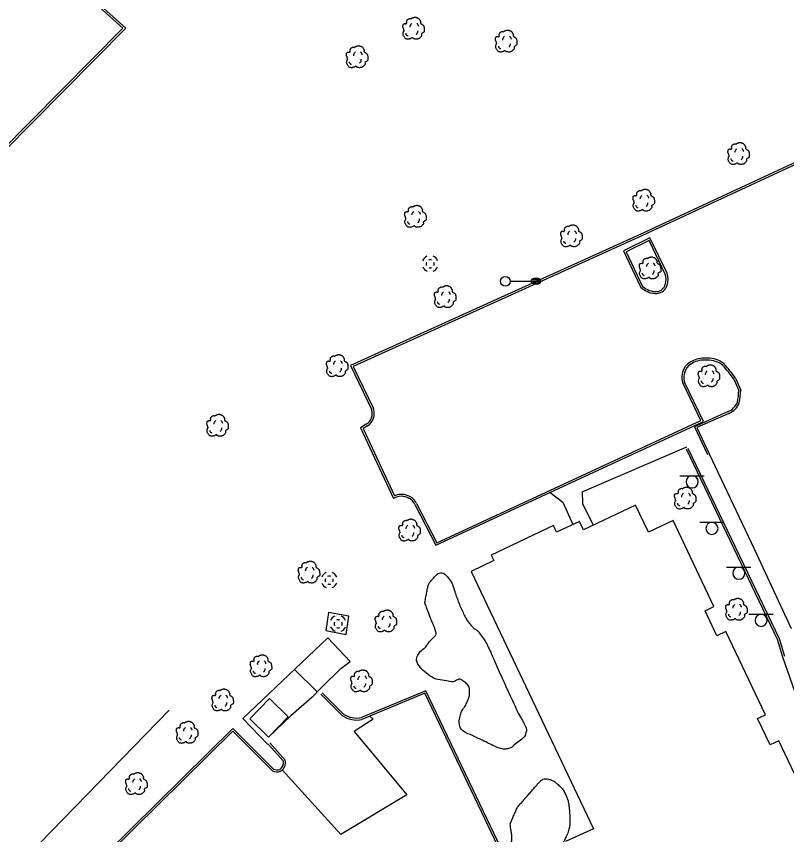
# Model space of a CAD drawing. Extents: x 2145380 to 2156929, y 139568 to 149130.
# Drawn here: x 2151534.2 to 2151771.7, y 143548.2 to 143800.5 of the extents above; entities that cross this region are included whole.
import ezdxf

# ---------------------------------------------------------------- set-up
doc = ezdxf.new("R2010")
doc.units = 0
for name, color, linetype in [('TOPO_Asphalt', 7, 'Continuous'), ('TOPO_Building', 7, 'Continuous'), ('TOPO_Curb Back', 7, 'Continuous'), ('TOPO_DRAIN_Manhole', 7, 'Continuous'), ('TOPO_Fence', 7, 'Continuous'), ('TOPO_Light Pole', 7, 'Continuous'), ('TOPO_Misc Line', 7, 'Continuous'), ('TOPO_Sidewalk', 7, 'Continuous'), ('TOPO_Sign', 7, 'Continuous'), ('TOPO_Tree', 7, 'Continuous'), ('TOPO_Tree Line', 7, 'Continuous'), ('TOPO_Wall Freestanding', 7, 'Continuous')]:
    doc.layers.add(name, color=color, linetype=linetype)

# ---------------------------------------------------------------- blocks, each defined once
blk = doc.blocks.new('MHEXST')
at = {"layer": 'TOPO_DRAIN_Manhole'}
for centre, radius, start, end in [((-0.1, 0.3), 12.7, 112.9748, 158.2636), ((-0.1, 0.1), 6.35, 157.9722, 204.161), ((-0.1, 0.1), 6.35, 66.1941, 113.691), ((-0.1, 0.3), 12.7, 22.0744, 68.6991), ((-0.1, 0.1), 6.35, 336.8023, 21.4046), ((-0.1, 0.3), 12.7, 202.6921, 248.1938), ((-0.1, 0.1), 6.35, 248.5791, 293.1995), ((-0.1, 0.3), 12.7, 291.7963, 337.3032)]:
    blk.add_arc(centre, radius, start, end, dxfattribs=at)
blk = doc.blocks.new('LP')
at = {"layer": 'TOPO_Light Pole'}
blk.add_line((3.81, 0), (20.32, 0), dxfattribs=at)
for points in [[(20.32, 0), (27.94, 0)], [(20.32, 0), (23.5, 0)], [(20.83, 1.27), (27.43, 1.27)], [(20.83, 1.27), (23.5, 1.27)], [(23.71, 1.27), (27.43, 1.27)], [(23.71, 0), (27.94, 0)], [(20.83, -1.27), (27.43, -1.27)], [(20.83, -1.27), (23.5, -1.27)], [(23.71, -1.27), (27.43, -1.27)]]:
    blk.add_lwpolyline(points, dxfattribs=at)
blk.add_circle((0, 0), 3.81, dxfattribs=at)
blk.add_ellipse((24.13, 0), major_axis=(3.81, 0), ratio=0.666667, dxfattribs=at)
blk = doc.blocks.new('TREE')
at = {"layer": 'TOPO_Tree'}
for points in [[(-14.1, -0.4), (-14.2, 0.5), (-14.4, 1.4), (-14.6, 2.3), (-14.8, 3.2), (-15.5, 4), (-15.7, 4.9), (-15.8, 5.6), (-15.7, 6.3), (-15.7, 7), (-15.6, 7.9), (-15.7, 8.8), (-15.1, 9.7), (-14.6, 10.4), (-13.8, 10.5), (-13, 10.7), (-12.2, 11), (-11.1, 10), (-10.4, 10.7), (-9.4, 11.7), (-10.3, 13.3), (-9.8, 14.4), (-9.6, 15.1), (-9.3, 15.9), (-8.8, 16.5), (-8.2, 17.3), (-7.5, 17.7), (-6.7, 18.1), (-6.1, 18.4), (-5.6, 18.6), (-5.1, 18.7), (-4.5, 18.7), (-4, 18.5), (-3.5, 18.1)], [(-3.5, 17.6), (-3.1, 18.3), (-2.6, 18.8), (-1.9, 19.2), (-1, 19.7), (-0.2, 20), (0.7, 20.2), (1.6, 20.5), (2.5, 20.8), (3.4, 20.8), (4.1, 20.7), (4.8, 20.5), (5.5, 20.2), (6.4, 19.9), (7.3, 19.7), (8.2, 19.2), (9.4, 18.4), (10, 17.2), (10.8, 16), (11.2, 15.3), (11.6, 14.6), (11.9, 13.9), (12.2, 13.1), (11.4, 12), (11.9, 11.2), (12, 11), (12.2, 10.9), (12.4, 10.7), (12.9, 10.4), (13.5, 10), (14, 9.7), (14.7, 9.2), (15.4, 8.7), (16.1, 8.1), (16.7, 7.5), (16.9, 6.7), (17.1, 6), (17.6, 4.4), (17.7, 2.8), (17.7, 1.2), (17.7, -0.2), (17.8, -2.2), (16.6, -3), (15.5, -3.8), (14.3, -4.6), (13.2, -5.3)], [(13.2, -5.3), (13.3, -5.8), (13.4, -6.3), (13.4, -6.7), (13.8, -8.5), (12.2, -10), (10.8, -11.5), (10, -12.3), (9.1, -12.8), (8.2, -13.1), (6, -13.8), (3.3, -13.6), (1.3, -13.1), (0.5, -12.9), (-0.1, -11.4), (-0.8, -11.5), (-2, -11.6), (-3.3, -12.8), (-4.5, -13.1), (-6.1, -13.5), (-7.8, -14), (-9.3, -13.6), (-11.4, -13.1), (-12.8, -11.4), (-14.1, -9.4), (-15.3, -7.3), (-15.6, -5.1), (-15.1, -3), (-14.9, -1.9), (-13.9, -0.8), (-13.5, 0.1)], [(-4.2, 5.1), (-4.5, 6.1), (-4.3, 7.2), (-3.8, 8.2), (-3.3, 9.3), (-2.7, 10.3), (-1.6, 11)], [(5.9, 11.2), (6.5, 10.7), (7, 10.2), (7.4, 9.5), (7.9, 8.6), (8.3, 7.6), (8.5, 6.6)], [(-11.4, -4.5), (-11.5, -5.4), (-11, -6.3), (-10.1, -7.2), (-9.3, -8), (-8.5, -8.3), (-7.7, -8.1)], [(4.8, -6.3), (5.7, -5.7), (6.3, -4.9), (6.8, -3.9), (7.4, -2.8), (7.6, -1.7), (7.5, -0.6)]]:
    blk.add_open_spline(points, degree=3, dxfattribs=at)

msp = doc.modelspace()

# ---------------------------------------------------------------- linework, layer by layer
at = {"layer": 'TOPO_Asphalt'}
for points in [[(2151747.77, 143665.66), (2151761.68, 143636.33), (2151773.04, 143611.81)], [(2151643.13, 143584.71), (2151644.16, 143583.77), (2151638.31, 143579.97), (2151654.58, 143560.48), (2151634.22, 143548.2), (2151616.13, 143568.13)]]:
    msp.add_lwpolyline(points, dxfattribs=at)
at = {"layer": 'TOPO_Building'}
msp.add_lwpolyline([(2151780.98, 143552.43), (2151769.23, 143577.15), (2151766.58, 143575.89), (2151762.73, 143583.98), (2151765.16, 143585.14), (2151752.94, 143610.86), (2151750.17, 143609.54), (2151746.5, 143617.25), (2151749.27, 143618.57), (2151736.68, 143645.07), (2151729.06, 143641.45), (2151725.08, 143649.82), (2151709.02, 143642.19), (2151707.79, 143644.78), (2151700.72, 143641.43), (2151699.74, 143643.5), (2151680.54, 143634.38), (2151681.34, 143632.7), (2151674.36, 143629.39), (2151712.12, 143549.95), (2151703.48, 143546.04)], dxfattribs=at)
at = {"layer": 'TOPO_Curb Back'}
for p, q in [((2151729.52, 143732.27), (2151721.38, 143728.19)), ((2151729.25, 143731.46), (2151722.17, 143727.92)), ((2151734.25, 143721.06), (2151729.25, 143731.46)), ((2151734.81, 143721.29), (2151729.52, 143732.27)), ((2151721.38, 143728.19), (2151726.76, 143716.91)), ((2151722.17, 143727.92), (2151727.25, 143717.27))]:
    msp.add_line(p, q, dxfattribs=at)
for points in [[(2151393.78, 143601.85), (2151383.51, 143611.67), (2151393.72, 143622), (2151449.39, 143677.96), (2151472.43, 143701.35), (2151567.04, 143796.9), (2151554.9, 143807.87)], [(2151394.14, 143602.33), (2151384.36, 143611.69), (2151394.15, 143621.58), (2151449.82, 143677.54), (2151472.86, 143700.93), (2151567.9, 143796.92), (2151555.32, 143808.3)], [(2151819.1, 143753.41), (2151811.01, 143772.5), (2151725.63, 143732.84), (2151637.18, 143692.85), (2151643.71, 143679.36)], [(2151818.58, 143753.09), (2151810.7, 143771.69), (2151725.88, 143732.3), (2151637.99, 143692.56), (2151644.27, 143679.59)], [(2151755.38, 143688.65), (2151756.91, 143685.19)], [(2151755.91, 143688.94), (2151757.52, 143685.3)], [(2151657.02, 143650.05), (2151663.53, 143637.43), (2151746.03, 143675.57), (2151740.19, 143687.76)], [(2151657.56, 143650.32), (2151663.8, 143638.22), (2151745.23, 143675.86), (2151739.63, 143687.54)], [(2151753.61, 143678.64), (2151743.23, 143673.99), (2151747.23, 143665.4)], [(2151753.85, 143678.09), (2151744.03, 143673.7), (2151747.77, 143665.66)], [(2151642.07, 143674.77), (2151640.3, 143673.68), (2151650.5, 143651.86)], [(2151642.39, 143674.26), (2151641.08, 143673.45), (2151650.78, 143652.68)], [(2151740.69, 143667.15), (2151768.76, 143608.47), (2151770.43, 143603.02)], [(2151741.23, 143667.41), (2151769.32, 143608.69), (2151771, 143603.2)], [(2151756.36, 143359.88), (2151768.66, 143365.34), (2151745.74, 143413.11), (2151726.27, 143453.85), (2151703.57, 143502.07), (2151678.21, 143555.32), (2151660.4, 143592.57), (2151640.54, 143584.28)], [(2151634.62, 143584.89), (2151628.04, 143591.52)], [(2151635, 143585.36), (2151628.47, 143591.95)], [(2151756.1, 143360.42), (2151767.86, 143365.64), (2151745.2, 143412.85), (2151725.72, 143453.59), (2151703.02, 143501.81), (2151677.67, 143555.06), (2151660.1, 143591.79), (2151640.71, 143583.71)], [(2151613.47, 143568.41), (2151600.87, 143580.96), (2151561.84, 143542.36), (2151571.36, 143533.04)], [(2151613.11, 143567.92), (2151600.87, 143580.12), (2151562.7, 143542.37), (2151571.81, 143533.43)], [(2151611.83, 143576.14), (2151616.53, 143570.84)], [(2151612.28, 143576.54), (2151617.09, 143571.12)]]:
    msp.add_lwpolyline(points, dxfattribs=at)
for centre, radius, start, end in [((2151729.65, 143719.44), 4.88, 340.8465, 19.4653), ((2151729.65, 143719.44), 5.48, 341.0367, 19.8177), ((2151731.49, 143721.97), 6.93, 226.8928, 272.2125), ((2151731.49, 143721.97), 6.33, 227.8981, 271.9939), ((2151731.33, 143718.66), 3.04, 277.1486, 344.3712), ((2151731.33, 143718.66), 3.64, 276.7151, 344.0759), ((2151744.86, 143689.25), 5.5, 110.5515, 198.1636), ((2151744.86, 143689.25), 4.9, 110.2762, 197.7199), ((2151746.31, 143687.17), 7.98, 82.5702, 115.078), ((2151746.31, 143687.17), 7.38, 82.1974, 115.2673), ((2151747.57, 143687.4), 7.09, 52.2708, 92.0784), ((2151747.57, 143687.4), 7.69, 51.8704, 91.69), ((2151719.47, 143663.61), 44.38, 34.8123, 42.2553), ((2151719.46, 143663.6), 43.8, 34.8877, 42.1863), ((2151732.45, 143686.15), 24.49, 349.1472, 357.745), ((2151732.45, 143686.15), 25.08, 349.0073, 358.0655), ((2151751.46, 143683.65), 5.46, 293.171, 337.2461), ((2151751.46, 143683.65), 6.06, 293.2177, 337.8506), ((2151639.98, 143678.1), 3.94, 302.0361, 18.6438), ((2151639.98, 143678.1), 4.54, 301.9992, 19.137), ((2151652.9, 143647.95), 5.18, 59.6873, 114.2091), ((2151652.9, 143647.95), 4.58, 59.4656, 121.6168), ((2151653.48, 143648.41), 3.91, 24.8367, 63.313), ((2151653.48, 143648.41), 4.51, 25.0036, 63.0593), ((2151639.09, 143591.63), 8.09, 236.4627, 281.589), ((2151639.09, 143591.63), 7.49, 236.9243, 281.1555), ((2151614.19, 143570.4), 2.38, 299.1429, 10.4686), ((2151614.19, 143570.4), 2.98, 298.2817, 13.8386), ((2151614.51, 143570.56), 2.99, 242.0344, 291.4445), ((2151614.51, 143570.56), 2.39, 244.061, 290.5837)]:
    msp.add_arc(centre, radius, start, end, dxfattribs=at)
at = {"layer": 'TOPO_Fence'}
for p, q in [((2151634.23, 143599.4), (2151628.22, 143593.62)), ((2151625.25, 143590.44), (2151618.82, 143584.83))]:
    msp.add_line(p, q, dxfattribs=at)
at = {"layer": 'TOPO_Misc Line'}
msp.add_lwpolyline([(2151606.15, 143583.93), (2151612.23, 143590.14), (2151617.98, 143584.52), (2151611.9, 143578.3)], close=True, dxfattribs=at)
at = {"layer": 'TOPO_Sidewalk'}
msp.add_line((2151708.67, 143653.89), (2151740.94, 143667.83), dxfattribs=at)
for points in [[(2151698.75, 143653.72), (2151702.71, 143650.74), (2151705.74, 143643.81)], [(2151708.67, 143653.89), (2151708.76, 143650.26), (2151712.03, 143643.62)], [(2151635.83, 143609.89), (2151636.67, 143615.58), (2151630.4, 143616.71), (2151629.55, 143611.17), (2151635.83, 143609.89)], [(2151770.43, 143603.02), (2151777.76, 143581.81), (2151780.99, 143570.25)]]:
    msp.add_lwpolyline(points, dxfattribs=at)
at = {"layer": 'TOPO_Sign'}
for points in [[(2151738.78, 143658.85), (2151746.27, 143658.85)], [(2151742.53, 143658.85), (2151742.53, 143658.85)], [(2151740.66, 143656.98), (2151740.66, 143656.98)], [(2151744.4, 143656.98), (2151744.4, 143656.98)], [(2151742.53, 143655.11), (2151742.53, 143655.11)], [(2151744.89, 143644.51), (2151752.38, 143644.51)], [(2151748.64, 143644.5), (2151748.64, 143644.5)], [(2151746.77, 143642.64), (2151746.77, 143642.64)], [(2151748.64, 143640.77), (2151748.64, 143640.77)], [(2151750.5, 143642.64), (2151750.5, 143642.64)], [(2151753.17, 143630.7), (2151760.67, 143630.71)], [(2151756.92, 143630.7), (2151756.92, 143630.7)], [(2151755.06, 143628.84), (2151755.06, 143628.84)], [(2151758.79, 143628.84), (2151758.79, 143628.84)], [(2151756.92, 143626.97), (2151756.92, 143626.97)], [(2151760.04, 143616.14), (2151767.54, 143616.15)], [(2151763.79, 143616.14), (2151763.79, 143616.14)], [(2151761.93, 143614.28), (2151761.93, 143614.28)], [(2151765.66, 143614.28), (2151765.66, 143614.28)], [(2151763.79, 143612.41), (2151763.79, 143612.41)]]:
    msp.add_lwpolyline(points, dxfattribs=at)
for centre, start, end in [((2151742.53, 143656.98), 90, 180), ((2151742.53, 143656.98), 360, 90), ((2151742.53, 143656.98), 180, 270), ((2151742.53, 143656.98), 270, 0), ((2151748.64, 143642.64), 90, 180), ((2151748.64, 143642.64), 360, 90), ((2151748.64, 143642.64), 180, 270), ((2151748.64, 143642.64), 270, 0), ((2151756.92, 143628.84), 90, 180), ((2151756.92, 143628.84), 360, 90), ((2151756.92, 143628.84), 180, 270), ((2151756.92, 143628.84), 270, 0), ((2151763.79, 143614.28), 90, 180), ((2151763.79, 143614.28), 360, 90), ((2151763.79, 143614.28), 180, 270), ((2151763.79, 143614.28), 270, 0)]:
    msp.add_arc(centre, 1.87, start, end, dxfattribs=at)
at = {"layer": 'TOPO_Tree Line'}
for points in [[(2151660.1, 143619.72), (2151660.82, 143617.8), (2151661.55, 143615.89), (2151662.27, 143613.97), (2151662.63, 143613.02), (2151663.08, 143612.08), (2151663.39, 143611.14), (2151663.86, 143609.71), (2151661.98, 143608.4), (2151661.11, 143607.11), (2151660.21, 143605.79), (2151658.61, 143604.79), (2151657.99, 143603.57), (2151657.19, 143602), (2151658.67, 143599.58), (2151660.52, 143598.08), (2151662.96, 143596.08), (2151665.47, 143595.88), (2151668.07, 143595.4), (2151669.27, 143595.18), (2151670.57, 143596.43), (2151671.76, 143595.66), (2151673.07, 143594.82), (2151673.92, 143593.54), (2151673.93, 143592.24), (2151673.94, 143591.23), (2151673.55, 143590.15), (2151673.18, 143589.18), (2151672.64, 143587.8), (2151671.51, 143586.51), (2151671.1, 143585.15), (2151670.58, 143583.47), (2151670.92, 143580.77), (2151672.6, 143579.75), (2151673.36, 143579.29), (2151674.15, 143579.07), (2151674.9, 143578.71), (2151677.18, 143577.63), (2151679.44, 143576.48), (2151681.73, 143575.41), (2151683.05, 143574.79), (2151684.67, 143574.47), (2151686.04, 143574.79), (2151686.59, 143574.92), (2151687.04, 143575.28), (2151687.52, 143575.68), (2151689.14, 143577.03), (2151691.02, 143578.29), (2151691.39, 143580.05), (2151691.56, 143580.83), (2151691.06, 143581.78), (2151690.65, 143582.55), (2151690.06, 143583.67), (2151689.38, 143584.73), (2151688.84, 143585.87), (2151687.62, 143588.44), (2151686.41, 143591.03), (2151685.22, 143593.62), (2151683.47, 143597.43), (2151681.85, 143601.29), (2151680.11, 143605.11), (2151679.24, 143607.01), (2151678.11, 143608.78), (2151676.83, 143610.45), (2151676.19, 143611.28), (2151675.21, 143611.76), (2151674.53, 143612.56), (2151673.69, 143613.57), (2151672.87, 143614.6), (2151672.3, 143615.79), (2151671.47, 143617.48), (2151670.75, 143619.2), (2151670.1, 143620.96), (2151669.8, 143621.76), (2151669.55, 143622.58), (2151669.26, 143623.38), (2151668.78, 143624.72), (2151668.5, 143625.95), (2151667.43, 143627.21), (2151666.68, 143628.1), (2151665.78, 143628.98), (2151664.97, 143628.91), (2151664.17, 143628.84), (2151663.36, 143627.98), (2151662.59, 143627.13), (2151661.7, 143626.16), (2151661.17, 143625.25), (2151660.95, 143624.14), (2151660.67, 143622.66), (2151660.38, 143621.19), (2151660.1, 143619.72), (2151660.1, 143619.72)], [(2151686.38, 143551.56), (2151686.53, 143550.58), (2151686.68, 143549.6), (2151686.83, 143548.62), (2151687.11, 143546.77), (2151686.47, 143544.89), (2151686.31, 143543.02), (2151686.17, 143541.46), (2151686.05, 143539.9), (2151685.93, 143538.34), (2151685.83, 143537.04), (2151685.73, 143535.74), (2151686.43, 143534.44), (2151687.17, 143533.08), (2151688.54, 143532.53), (2151689.91, 143532.22), (2151690.76, 143532.02), (2151691.62, 143532.01), (2151692.47, 143532.04), (2151693.47, 143532.09), (2151694.47, 143532.07), (2151695.44, 143532.57), (2151696.63, 143533.16), (2151697.44, 143534.12), (2151697.93, 143535.24), (2151698.36, 143536.24), (2151698.78, 143537.24), (2151699.22, 143538.24), (2151699.89, 143539.77), (2151700.56, 143541.31), (2151701.23, 143542.84), (2151701.67, 143543.83), (2151702.27, 143544.73), (2151702.75, 143545.7), (2151703.5, 143547.18), (2151704.23, 143548.64), (2151704.62, 143550.29), (2151704.88, 143551.39), (2151704.82, 143552.5), (2151704.79, 143553.61), (2151704.77, 143554.71), (2151704.71, 143555.81), (2151704.56, 143556.91), (2151704.38, 143558.29), (2151703.96, 143559.6), (2151703.33, 143560.9), (2151702.75, 143562.08), (2151701.98, 143562.95), (2151700.93, 143563.85), (2151700.09, 143564.58), (2151699.19, 143565.08), (2151698.26, 143565.3), (2151697.47, 143565.48), (2151696.39, 143565.33), (2151695.78, 143564.71), (2151694.91, 143563.82), (2151694.13, 143562.92), (2151693.33, 143562), (2151692.42, 143560.96), (2151691.52, 143559.93), (2151690.62, 143558.89), (2151689.78, 143557.91), (2151688.83, 143556.96), (2151688.3, 143555.79), (2151687.66, 143554.38), (2151687.02, 143552.97), (2151686.38, 143551.56)]]:
    msp.add_open_spline(points, degree=3, dxfattribs=at)
at = {"layer": 'TOPO_Wall Freestanding'}
for p, q in [((2151626.93, 143592.24), (2151619.94, 143599.16)), ((2151625.25, 143590.44), (2151628.22, 143593.62)), ((2151611.9, 143578.3), (2151618.82, 143584.83)), ((2151611.67, 143575.98), (2151604.02, 143584.04))]:
    msp.add_line(p, q, dxfattribs=at)
for points in [[(2151634.23, 143599.4), (2151637.08, 143601.56), (2151630.17, 143608.88), (2151604.02, 143584.04)], [(2151399.05, 143400.08), (2151523.18, 143527.01), (2151581.28, 143586.63)]]:
    msp.add_lwpolyline(points, dxfattribs=at)

# ---------------------------------------------------------------- block references
at = {"layer": 'TOPO_DRAIN_Manhole', "xscale": 0.19685000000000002, "yscale": 0.19685000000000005}
for p in [(2151661.77, 143724.18), (2151630.65, 143626.64), (2151633.39, 143613.21)]:
    msp.add_blockref('MHEXST', p, dxfattribs=at)
at = {"layer": 'TOPO_Light Pole', "xscale": 0.39370000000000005, "yscale": 0.3937000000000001}
msp.add_blockref('LP', (2151684.9, 143718.84), dxfattribs=at)
at = {"layer": 'TOPO_Tree', "xscale": 0.19685000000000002, "yscale": 0.19685000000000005}
for p in [(2151656.46, 143796.19), (2151685.02, 143792.22), (2151639.05, 143787.4), (2151756.68, 143757.55), (2151727.42, 143743.17), (2151657.01, 143738.19), (2151705.15, 143732.17), (2151729.37, 143722.27), (2151666.21, 143713.43), (2151632.92, 143692.14), (2151747.53, 143689.02), (2151596.02, 143673.75), (2151740.22, 143651.31), (2151655.23, 143641.45), (2151624.2, 143628.48), (2151756.01, 143617.02), (2151647.93, 143613.42), (2151609.4, 143599.59), (2151640.41, 143594.95), (2151597.58, 143589.05), (2151586.64, 143579.07), (2151570.98, 143563.26)]:
    msp.add_blockref('TREE', p, dxfattribs=at)

doc.saveas('drawing.dxf')
